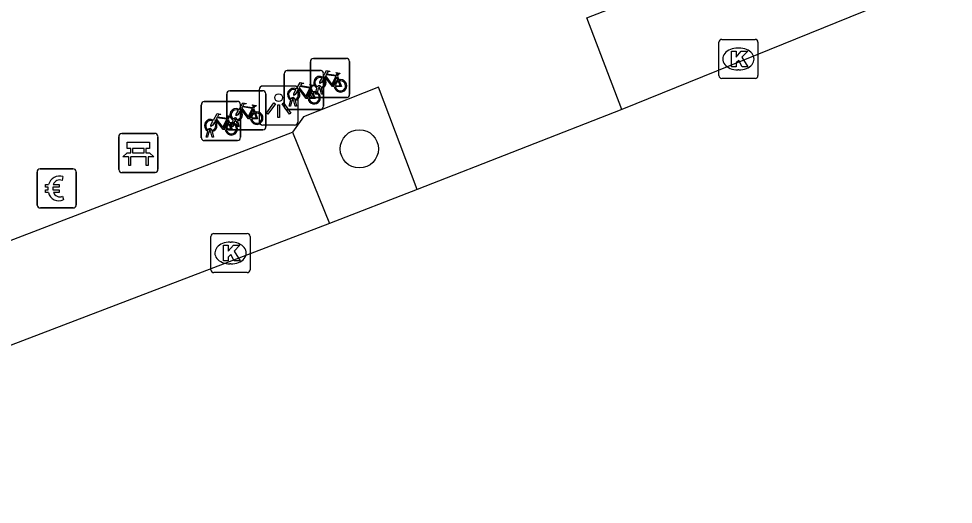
# Model space of a CAD drawing. Extents: x 159265 to 160143, y 383413 to 384319.
# Drawn here: x 159636.98 to 159660.87, y 383565.07 to 383577.48 of the extents above; entities that cross this region are included whole.
import ezdxf

# ---------------------------------------------------------------- set-up
doc = ezdxf.new("R2010")
doc.units = 0
for name, color, linetype in [('IMGEO_Bank', 7, 'Continuous'), ('IMGEO_Betaalautomaat', 7, 'Continuous'), ('IMGEO_Boom', 7, 'Continuous'), ('IMGEO_Fietsenrek', 7, 'Continuous'), ('IMGEO_Kolk', 7, 'Continuous'), ('IMGEO_Lichtpunt', 7, 'Continuous'), ('IMGEO_Parkeervlak_open', 7, 'Continuous'), ('IMGEO_Rijbaan_lokaal_open', 7, 'Continuous'), ('IMGEO_Voetpad_open', 7, 'Continuous')]:
    doc.layers.add(name, color=color, linetype=linetype)

msp = doc.modelspace()

# ---------------------------------------------------------------- linework, layer by layer
at = {"layer": 'IMGEO_Bank'}
for p, q in [((159639.54, 383573.627), (159639.54, 383574.468)), ((159639.54, 383574.468), (159639.54, 383573.627)), ((159639.615, 383574.552), (159640.456, 383574.552)), ((159640.456, 383574.552), (159639.615, 383574.552)), ((159640.54, 383574.477), (159640.54, 383573.636)), ((159640.54, 383573.636), (159640.54, 383574.477)), ((159639.849, 383574.058), (159639.849, 383574.164)), ((159639.893, 383574.164), (159639.893, 383574.058)), ((159640.181, 383574.17), (159639.899, 383574.17)), ((159640.187, 383574.058), (159640.187, 383574.164)), ((159640.231, 383574.164), (159640.231, 383574.058)), ((159640.237, 383573.95), (159639.844, 383573.95)), ((159639.899, 383574.052), (159640.181, 383574.052)), ((159640.465, 383573.552), (159639.624, 383573.552)), ((159639.624, 383573.552), (159640.465, 383573.552))]:
    msp.add_line(p, q, dxfattribs=at)
for points in [[(159639.843, 383574.17), (159639.757, 383574.17), (159639.757, 383574.331), (159640.32, 383574.331), (159640.32, 383574.17), (159640.237, 383574.17)], [(159639.787, 383573.95), (159639.645, 383573.95), (159639.757, 383574.052), (159639.843, 383574.052)], [(159639.837, 383573.943), (159639.837, 383573.736), (159639.794, 383573.736), (159639.794, 383573.943)], [(159640.237, 383574.052), (159640.32, 383574.052), (159640.432, 383573.95), (159640.293, 383573.95)], [(159640.287, 383573.943), (159640.287, 383573.736), (159640.243, 383573.736), (159640.243, 383573.943)]]:
    msp.add_lwpolyline(points, dxfattribs=at)
for centre, radius, start, end in [((159639.618, 383574.474), 0.0779, 92.4484, 184.2845), ((159639.618, 383574.474), 0.0779, 92.4484, 184.2845), ((159640.462, 383574.474), 0.0779, 2.4484, 94.2845), ((159640.462, 383574.474), 0.0779, 2.4484, 94.2845), ((159639.842, 383574.163), 0.00671, 2.8957, 87.1043), ((159639.899, 383574.163), 0.00671, 92.8957, 177.1043), ((159640.181, 383574.163), 0.00671, 2.8957, 87.1043), ((159640.238, 383574.163), 0.00671, 92.8957, 177.1043), ((159639.787, 383573.943), 0.00671, 2.8957, 87.1043), ((159639.844, 383573.943), 0.00671, 92.8957, 177.1043), ((159639.842, 383574.059), 0.00671, 272.8957, 357.1043), ((159639.899, 383574.059), 0.00671, 182.8957, 267.1043), ((159640.181, 383574.059), 0.00671, 272.8957, 357.1043), ((159640.238, 383574.059), 0.00671, 182.8957, 267.1043), ((159640.236, 383573.943), 0.00671, 2.8957, 87.1043), ((159640.293, 383573.943), 0.00671, 92.8957, 177.1043), ((159639.618, 383573.63), 0.0779, 182.4484, 274.2845), ((159639.618, 383573.63), 0.0779, 182.4484, 274.2845), ((159640.462, 383573.63), 0.0779, 272.4484, 4.2845), ((159640.462, 383573.63), 0.0779, 272.4484, 4.2845)]:
    msp.add_arc(centre, radius, start, end, dxfattribs=at)
at = {"layer": 'IMGEO_Betaalautomaat'}
for p, q in [((159637.451, 383572.721), (159637.451, 383573.562)), ((159637.451, 383573.562), (159637.451, 383572.721)), ((159637.526, 383573.645), (159638.367, 383573.645)), ((159638.367, 383573.645), (159637.526, 383573.645)), ((159638.113, 383573.45), (159638.096, 383573.35)), ((159638.45, 383573.571), (159638.45, 383572.73)), ((159638.45, 383572.73), (159638.45, 383573.571)), ((159637.734, 383573.109), (159637.734, 383573.177)), ((159637.855, 383573.177), (159637.855, 383573.109)), ((159638.1, 383572.944), (159638.122, 383572.857)), ((159638.376, 383572.646), (159637.535, 383572.646)), ((159637.535, 383572.646), (159638.376, 383572.646))]:
    msp.add_line(p, q, dxfattribs=at)
for points in [[(159637.734, 383573.177), (159637.665, 383573.177), (159637.665, 383573.246), (159637.744, 383573.246)], [(159637.866, 383573.246), (159638.013, 383573.246), (159638.013, 383573.177), (159637.855, 383573.177)], [(159637.739, 383573.04), (159637.665, 383573.04), (159637.665, 383573.109), (159637.734, 383573.109)], [(159637.855, 383573.109), (159638.013, 383573.109), (159638.013, 383573.04), (159637.869, 383573.04)]]:
    msp.add_lwpolyline(points, dxfattribs=at)
for centre, radius, start, end in [((159637.529, 383573.568), 0.0779, 92.4484, 184.2845), ((159637.529, 383573.568), 0.0779, 92.4484, 184.2845), ((159638.027, 383573.17), 0.293, 73.014, 165.0139), ((159638.373, 383573.568), 0.0779, 2.4484, 94.2845), ((159638.373, 383573.568), 0.0779, 2.4484, 94.2845), ((159638.033, 383573.183), 0.179, 69.3236, 159.5683), ((159638, 383573.095), 0.267, 191.8096, 297.0389), ((159638.033, 383573.11), 0.179, 202.7625, 291.8693), ((159637.529, 383572.724), 0.0779, 182.4484, 274.2845), ((159637.529, 383572.724), 0.0779, 182.4484, 274.2845), ((159638.373, 383572.724), 0.0779, 272.4484, 4.2845), ((159638.373, 383572.724), 0.0779, 272.4484, 4.2845)]:
    msp.add_arc(centre, radius, start, end, dxfattribs=at)
at = {"layer": 'IMGEO_Boom'}
msp.add_circle((159645.687, 383574.157), 0.489, dxfattribs=at)
at = {"layer": 'IMGEO_Fietsenrek'}
for p, q in [((159644.439, 383575.542), (159644.439, 383576.383)), ((159644.439, 383576.383), (159644.439, 383575.542)), ((159644.514, 383576.467), (159645.355, 383576.467)), ((159645.355, 383576.467), (159644.514, 383576.467)), ((159645.439, 383576.392), (159645.439, 383575.551)), ((159645.439, 383575.551), (159645.439, 383576.392)), ((159643.769, 383575.237), (159643.769, 383576.078)), ((159643.769, 383576.078), (159643.769, 383575.237)), ((159643.844, 383576.162), (159644.685, 383576.162)), ((159644.685, 383576.162), (159643.844, 383576.162)), ((159644.769, 383576.087), (159644.769, 383575.246)), ((159644.769, 383575.246), (159644.769, 383576.087)), ((159645.126, 383576.016), (159645.162, 383575.921)), ((159642.374, 383575.641), (159643.215, 383575.641)), ((159643.215, 383575.641), (159642.374, 383575.641)), ((159643.299, 383575.566), (159643.299, 383574.725)), ((159643.299, 383574.725), (159643.299, 383575.566)), ((159644.456, 383575.711), (159644.492, 383575.616)), ((159644.566, 383575.551), (159644.605, 383575.711)), ((159644.635, 383575.699), (159644.6, 383575.551)), ((159644.677, 383575.723), (159644.676, 383575.727)), ((159644.718, 383575.551), (159644.684, 383575.693)), ((159644.708, 383575.734), (159644.709, 383575.727)), ((159644.716, 383575.697), (159644.751, 383575.551)), ((159641.724, 383575.368), (159642.565, 383575.368)), ((159642.565, 383575.368), (159641.724, 383575.368)), ((159642.299, 383574.716), (159642.299, 383575.557)), ((159642.299, 383575.557), (159642.299, 383574.716)), ((159643.896, 383575.246), (159643.935, 383575.406)), ((159643.965, 383575.394), (159643.93, 383575.246)), ((159644.007, 383575.418), (159644.006, 383575.422)), ((159644.048, 383575.246), (159644.014, 383575.388)), ((159644.038, 383575.429), (159644.039, 383575.422)), ((159644.046, 383575.392), (159644.081, 383575.246)), ((159645.364, 383575.467), (159644.523, 383575.467)), ((159644.523, 383575.467), (159645.364, 383575.467)), ((159644.6, 383575.551), (159644.566, 383575.551)), ((159644.751, 383575.551), (159644.718, 383575.551)), ((159641.649, 383574.443), (159641.649, 383575.284)), ((159641.649, 383575.284), (159641.649, 383574.443)), ((159642.649, 383575.293), (159642.649, 383574.452)), ((159642.649, 383574.452), (159642.649, 383575.293)), ((159642.986, 383575.19), (159643.022, 383575.095)), ((159644.694, 383575.162), (159643.853, 383575.162)), ((159643.853, 383575.162), (159644.694, 383575.162)), ((159643.93, 383575.246), (159643.896, 383575.246)), ((159644.081, 383575.246), (159644.048, 383575.246)), ((159642.336, 383574.917), (159642.372, 383574.822)), ((159642.426, 383574.725), (159642.465, 383574.885)), ((159642.495, 383574.873), (159642.46, 383574.725)), ((159642.537, 383574.897), (159642.536, 383574.901)), ((159642.578, 383574.725), (159642.544, 383574.867)), ((159642.568, 383574.908), (159642.569, 383574.901)), ((159642.576, 383574.871), (159642.611, 383574.725)), ((159641.776, 383574.452), (159641.815, 383574.612)), ((159641.887, 383574.624), (159641.886, 383574.628)), ((159641.918, 383574.635), (159641.919, 383574.628)), ((159643.224, 383574.641), (159642.383, 383574.641)), ((159642.383, 383574.641), (159643.224, 383574.641)), ((159642.46, 383574.725), (159642.426, 383574.725)), ((159642.611, 383574.725), (159642.578, 383574.725)), ((159642.574, 383574.368), (159641.733, 383574.368)), ((159641.733, 383574.368), (159642.574, 383574.368)), ((159641.81, 383574.452), (159641.776, 383574.452)), ((159641.845, 383574.6), (159641.81, 383574.452)), ((159641.928, 383574.452), (159641.894, 383574.594)), ((159641.926, 383574.598), (159641.961, 383574.452)), ((159641.961, 383574.452), (159641.928, 383574.452))]:
    msp.add_line(p, q, dxfattribs=at)
for points in [[(159644.752, 383575.993), (159644.847, 383576.157), (159644.933, 383576.143), (159644.935, 383576.134), (159644.879, 383576.123), (159644.852, 383576.078), (159645.108, 383576.037)], [(159645.095, 383576.012), (159644.838, 383576.053), (159644.821, 383576.024), (159644.988, 383575.804), (159645.095, 383576.012)], [(159645.108, 383576.037), (159645.133, 383576.086), (159645.127, 383576.09), (159645.104, 383576.094), (159645.092, 383576.101), (159645.091, 383576.104), (159645.093, 383576.109), (159645.188, 383576.094), (159645.19, 383576.084), (159645.18, 383576.071), (159645.168, 383576.065), (159645.154, 383576.071), (159645.126, 383576.016)], [(159644.082, 383575.688), (159644.177, 383575.852), (159644.263, 383575.838), (159644.265, 383575.829), (159644.209, 383575.818), (159644.182, 383575.773), (159644.438, 383575.732)], [(159644.438, 383575.732), (159644.463, 383575.781), (159644.457, 383575.785), (159644.434, 383575.789), (159644.422, 383575.796), (159644.421, 383575.799), (159644.423, 383575.804), (159644.518, 383575.789), (159644.52, 383575.779), (159644.51, 383575.766), (159644.498, 383575.76), (159644.484, 383575.766), (159644.456, 383575.711)], [(159644.773, 383575.941), (159644.721, 383575.851), (159644.681, 383575.826), (159644.682, 383575.873), (159644.737, 383575.967)], [(159645.048, 383575.749), (159644.998, 383575.749), (159644.807, 383576), (159644.788, 383575.968)], [(159645.143, 383575.914), (159645.113, 383575.991), (159645.004, 383575.773), (159645.047, 383575.773)], [(159645.077, 383575.773), (159645.197, 383575.772), (159645.153, 383575.886)], [(159645.173, 383575.893), (159645.228, 383575.748), (159645.078, 383575.748)], [(159644.103, 383575.636), (159644.051, 383575.546), (159644.011, 383575.521), (159644.012, 383575.568), (159644.067, 383575.662)], [(159644.378, 383575.444), (159644.328, 383575.444), (159644.137, 383575.695), (159644.118, 383575.663)], [(159644.425, 383575.707), (159644.168, 383575.748), (159644.151, 383575.719), (159644.318, 383575.499), (159644.425, 383575.707)], [(159644.473, 383575.609), (159644.443, 383575.686), (159644.334, 383575.468), (159644.377, 383575.468)], [(159644.407, 383575.468), (159644.527, 383575.467), (159644.483, 383575.581)], [(159644.503, 383575.588), (159644.558, 383575.443), (159644.408, 383575.443)], [(159642.612, 383575.167), (159642.707, 383575.331), (159642.793, 383575.317), (159642.795, 383575.308), (159642.739, 383575.297), (159642.712, 383575.252), (159642.968, 383575.211)], [(159642.633, 383575.115), (159642.581, 383575.025), (159642.541, 383575), (159642.542, 383575.047), (159642.597, 383575.141)], [(159642.908, 383574.923), (159642.858, 383574.923), (159642.667, 383575.174), (159642.648, 383575.142)], [(159642.955, 383575.186), (159642.698, 383575.227), (159642.681, 383575.198), (159642.848, 383574.978), (159642.955, 383575.186)], [(159643.003, 383575.088), (159642.973, 383575.165), (159642.864, 383574.947), (159642.907, 383574.947)], [(159642.968, 383575.211), (159642.993, 383575.26), (159642.987, 383575.264), (159642.964, 383575.268), (159642.952, 383575.275), (159642.951, 383575.278), (159642.953, 383575.283), (159643.048, 383575.268), (159643.05, 383575.258), (159643.04, 383575.245), (159643.028, 383575.239), (159643.014, 383575.245), (159642.986, 383575.19)], [(159641.983, 383574.842), (159641.931, 383574.752), (159641.891, 383574.727), (159641.892, 383574.774), (159641.947, 383574.868)], [(159641.962, 383574.894), (159642.057, 383575.058), (159642.143, 383575.044), (159642.145, 383575.035), (159642.089, 383575.024), (159642.062, 383574.979), (159642.318, 383574.938)], [(159642.258, 383574.65), (159642.208, 383574.65), (159642.017, 383574.901), (159641.998, 383574.869)], [(159642.305, 383574.913), (159642.048, 383574.954), (159642.031, 383574.925), (159642.198, 383574.705), (159642.305, 383574.913)], [(159642.353, 383574.815), (159642.323, 383574.892), (159642.214, 383574.674), (159642.257, 383574.674)], [(159642.318, 383574.938), (159642.343, 383574.987), (159642.337, 383574.991), (159642.314, 383574.995), (159642.302, 383575.002), (159642.301, 383575.005), (159642.303, 383575.01), (159642.398, 383574.995), (159642.4, 383574.985), (159642.39, 383574.972), (159642.378, 383574.966), (159642.364, 383574.972), (159642.336, 383574.917)], [(159642.937, 383574.947), (159643.057, 383574.946), (159643.013, 383575.06)], [(159643.033, 383575.067), (159643.088, 383574.922), (159642.938, 383574.922)], [(159642.287, 383574.674), (159642.407, 383574.673), (159642.363, 383574.787)], [(159642.383, 383574.794), (159642.438, 383574.649), (159642.288, 383574.649)]]:
    msp.add_lwpolyline(points, dxfattribs=at)
for centre, radius, start, end in [((159644.517, 383576.389), 0.0779, 92.4484, 184.2845), ((159644.517, 383576.389), 0.0779, 92.4484, 184.2845), ((159645.361, 383576.389), 0.0779, 2.4484, 94.2845), ((159645.361, 383576.389), 0.0779, 2.4484, 94.2845), ((159643.847, 383576.084), 0.0779, 92.4484, 184.2845), ((159643.847, 383576.084), 0.0779, 92.4484, 184.2845), ((159644.691, 383576.084), 0.0779, 2.4484, 94.2845), ((159644.691, 383576.084), 0.0779, 2.4484, 94.2845), ((159644.679, 383575.852), 0.159, 62.6766, 242.1369), ((159644.679, 383575.852), 0.129, 63.3192, 238.903), ((159644.679, 383575.852), 0.129, 283.6043, 43.4302), ((159644.679, 383575.852), 0.159, 283.5766, 46.6042), ((159645.206, 383575.768), 0.159, 113.3408, 178.3217), ((159645.206, 383575.768), 0.159, 187.0065, 105.7708), ((159645.206, 383575.768), 0.129, 113.923, 177.9556), ((159645.206, 383575.768), 0.129, 188.6715, 104.5883), ((159642.377, 383575.563), 0.0779, 92.4484, 184.2845), ((159642.377, 383575.563), 0.0779, 92.4484, 184.2845), ((159643.221, 383575.563), 0.0779, 2.4484, 94.2845), ((159643.221, 383575.563), 0.0779, 2.4484, 94.2845), ((159644.009, 383575.547), 0.159, 62.6766, 242.1369), ((159644.009, 383575.547), 0.129, 63.3192, 238.903), ((159644.009, 383575.547), 0.129, 283.6043, 43.4302), ((159644.009, 383575.547), 0.159, 283.5766, 46.6042), ((159644.536, 383575.463), 0.159, 113.3408, 178.3217), ((159644.536, 383575.463), 0.159, 187.0065, 105.7708), ((159644.536, 383575.463), 0.129, 113.923, 177.9556), ((159644.536, 383575.463), 0.129, 188.6715, 104.5883), ((159644.659, 383575.723), 0.0499, 12.8025, 158.6934), ((159644.679, 383575.852), 0.159, 253.9967, 271.7867), ((159644.659, 383575.723), 0.0174, 12.8025, 163.4502), ((159644.679, 383575.852), 0.129, 253.415, 269.0204), ((159641.727, 383575.29), 0.0779, 92.4484, 184.2845), ((159641.727, 383575.29), 0.0779, 92.4484, 184.2845), ((159642.571, 383575.29), 0.0779, 2.4484, 94.2845), ((159642.571, 383575.29), 0.0779, 2.4484, 94.2845), ((159643.989, 383575.418), 0.0499, 12.8025, 158.6934), ((159644.009, 383575.547), 0.159, 253.9967, 271.7867), ((159643.989, 383575.418), 0.0174, 12.8025, 163.4502), ((159644.009, 383575.547), 0.129, 253.415, 269.0204), ((159644.517, 383575.545), 0.0779, 182.4484, 274.2845), ((159644.517, 383575.545), 0.0779, 182.4484, 274.2845), ((159645.361, 383575.545), 0.0779, 272.4484, 4.2845), ((159645.361, 383575.545), 0.0779, 272.4484, 4.2845), ((159642.539, 383575.026), 0.159, 62.6766, 242.1369), ((159642.539, 383575.026), 0.129, 63.3192, 238.903), ((159642.539, 383575.026), 0.129, 283.6043, 43.4302), ((159642.539, 383575.026), 0.159, 283.5766, 46.6042), ((159643.066, 383574.942), 0.159, 113.3408, 178.3217), ((159643.066, 383574.942), 0.159, 187.0065, 105.7708), ((159643.847, 383575.24), 0.0779, 182.4484, 274.2845), ((159643.847, 383575.24), 0.0779, 182.4484, 274.2845), ((159644.691, 383575.24), 0.0779, 272.4484, 4.2845), ((159644.691, 383575.24), 0.0779, 272.4484, 4.2845), ((159641.889, 383574.753), 0.159, 62.6766, 242.1369), ((159641.889, 383574.753), 0.129, 63.3192, 238.903), ((159641.889, 383574.753), 0.159, 283.5766, 46.6042), ((159642.519, 383574.897), 0.0499, 12.8025, 158.6934), ((159642.539, 383575.026), 0.159, 253.9967, 271.7867), ((159642.519, 383574.897), 0.0174, 12.8025, 163.4502), ((159642.539, 383575.026), 0.129, 253.415, 269.0204), ((159643.066, 383574.942), 0.129, 113.923, 177.9556), ((159643.066, 383574.942), 0.129, 188.6715, 104.5883), ((159641.869, 383574.624), 0.0499, 12.8025, 158.6934), ((159641.869, 383574.624), 0.0174, 12.8025, 163.4502), ((159641.889, 383574.753), 0.129, 253.415, 269.0204), ((159641.889, 383574.753), 0.129, 283.6043, 43.4302), ((159642.416, 383574.669), 0.159, 113.3408, 178.3217), ((159642.416, 383574.669), 0.159, 187.0065, 105.7708), ((159642.416, 383574.669), 0.129, 113.923, 177.9556), ((159642.416, 383574.669), 0.129, 188.6715, 104.5883), ((159642.377, 383574.719), 0.0779, 182.4484, 274.2845), ((159642.377, 383574.719), 0.0779, 182.4484, 274.2845), ((159643.221, 383574.719), 0.0779, 272.4484, 4.2845), ((159643.221, 383574.719), 0.0779, 272.4484, 4.2845), ((159641.727, 383574.446), 0.0779, 182.4484, 274.2845), ((159641.727, 383574.446), 0.0779, 182.4484, 274.2845), ((159641.889, 383574.753), 0.159, 253.9967, 271.7867), ((159642.571, 383574.446), 0.0779, 272.4484, 4.2845), ((159642.571, 383574.446), 0.0779, 272.4484, 4.2845)]:
    msp.add_arc(centre, radius, start, end, dxfattribs=at)
at = {"layer": 'IMGEO_Kolk'}
for p, q in [((159654.876, 383576.029), (159654.876, 383576.881)), ((159654.951, 383576.955), (159655.803, 383576.955)), ((159655.877, 383576.881), (159655.877, 383576.029)), ((159655.364, 383576.735), (159655.389, 383576.735)), ((159655.387, 383576.175), (159655.362, 383576.175)), ((159655.803, 383575.955), (159654.951, 383575.955)), ((159641.97, 383571.995), (159642.822, 383571.995)), ((159641.895, 383571.069), (159641.895, 383571.921)), ((159642.383, 383571.775), (159642.408, 383571.775)), ((159642.896, 383571.921), (159642.896, 383571.069)), ((159642.406, 383571.215), (159642.381, 383571.215)), ((159642.822, 383570.995), (159641.97, 383570.995))]:
    msp.add_line(p, q, dxfattribs=at)
for points in [[(159654.876, 383576.029), (159654.876, 383576.881)], [(159654.951, 383576.955), (159655.803, 383576.955)], [(159655.877, 383576.881), (159655.877, 383576.029)], [(159655.197, 383576.655), (159655.32, 383576.655), (159655.32, 383576.504), (159655.45, 383576.655), (159655.614, 383576.655), (159655.468, 383576.504), (159655.621, 383576.255), (159655.469, 383576.255), (159655.384, 383576.419), (159655.32, 383576.352), (159655.32, 383576.255), (159655.197, 383576.255), (159655.197, 383576.655)], [(159655.803, 383575.955), (159654.951, 383575.955)], [(159641.97, 383571.995), (159642.822, 383571.995)], [(159641.895, 383571.069), (159641.895, 383571.921)], [(159642.896, 383571.921), (159642.896, 383571.069)], [(159642.216, 383571.695), (159642.339, 383571.695), (159642.339, 383571.544), (159642.469, 383571.695), (159642.633, 383571.695), (159642.487, 383571.544), (159642.64, 383571.295), (159642.488, 383571.295), (159642.403, 383571.459), (159642.339, 383571.392), (159642.339, 383571.295), (159642.216, 383571.295), (159642.216, 383571.695)], [(159642.822, 383570.995), (159641.97, 383570.995)]]:
    msp.add_lwpolyline(points, dxfattribs=at)
for centre, start, end in [((159654.953, 383576.879), 91.552, 178.448), ((159654.953, 383576.879), 91.552, 178.448), ((159655.801, 383576.879), 1.552, 88.448), ((159655.801, 383576.879), 1.552, 88.448), ((159654.953, 383576.031), 181.552, 268.448), ((159654.953, 383576.031), 181.552, 268.448), ((159655.801, 383576.031), 271.552, 358.448), ((159655.801, 383576.031), 271.552, 358.448), ((159641.972, 383571.919), 91.552, 178.448), ((159641.972, 383571.919), 91.552, 178.448), ((159642.82, 383571.919), 1.552, 88.448), ((159642.82, 383571.919), 1.552, 88.448), ((159641.972, 383571.071), 181.552, 268.448), ((159641.972, 383571.071), 181.552, 268.448), ((159642.82, 383571.071), 271.552, 358.448), ((159642.82, 383571.071), 271.552, 358.448)]:
    msp.add_arc(centre, 0.0765, start, end, dxfattribs=at)
for centre, major_axis, ratio, start_param, end_param in [((159655.363, 383576.455), (-0.387, 0.002), 0.722429, 4.712389, 7.853982), ((159655.388, 383576.455), (-0.39, 0.002), 0.717154, 1.570796, 4.712389), ((159642.382, 383571.495), (-0.387, 0.002), 0.722429, 4.712389, 7.853982), ((159642.407, 383571.495), (-0.39, 0.002), 0.717154, 1.570796, 4.712389)]:
    msp.add_ellipse(centre, major_axis=major_axis, ratio=ratio, start_param=start_param, end_param=end_param, dxfattribs=at)
at = {"layer": 'IMGEO_Lichtpunt'}
for p, q in [((159643.128, 383575.668), (159643.128, 383574.861)), ((159643.128, 383575.668), (159643.128, 383574.861)), ((159644.03, 383575.763), (159643.222, 383575.763)), ((159644.03, 383575.763), (159643.222, 383575.763)), ((159644.124, 383574.861), (159644.124, 383575.668)), ((159644.124, 383574.861), (159644.124, 383575.668)), ((159643.222, 383574.767), (159644.03, 383574.767)), ((159643.222, 383574.767), (159644.03, 383574.767))]:
    msp.add_line(p, q, dxfattribs=at)
for points in [[(159643.502, 383575.332), (159643.541, 383575.304), (159643.353, 383575.042), (159643.315, 383575.069), (159643.502, 383575.332)], [(159643.714, 383575.304), (159643.752, 383575.331), (159643.939, 383575.069), (159643.9, 383575.041), (159643.714, 383575.304)], [(159643.604, 383575.284), (159643.651, 383575.284), (159643.651, 383574.962), (159643.604, 383574.962), (159643.604, 383575.284)]]:
    msp.add_lwpolyline(points, dxfattribs=at)
msp.add_circle((159643.627, 383575.466), 0.0994, dxfattribs=at)
for centre, start, end in [((159643.222, 383575.668), 90, 180), ((159643.222, 383575.668), 90, 180), ((159644.03, 383575.668), 0, 90), ((159644.03, 383575.668), 0, 90), ((159643.222, 383574.861), 180, 270), ((159643.222, 383574.861), 180, 270), ((159644.03, 383574.861), 270, 0), ((159644.03, 383574.861), 270, 360)]:
    msp.add_arc(centre, 0.0946, start, end, dxfattribs=at)
at = {"layer": 'IMGEO_Parkeervlak_open'}
msp.add_lwpolyline([(159643.978, 383574.584), (159644.929, 383572.251)], dxfattribs=at)
at = {"layer": 'IMGEO_Rijbaan_lokaal_open'}
for points in [[(159685.268, 383587.533), (159672.557, 383583.21), (159668.175, 383581.564), (159652.397, 383575.16)], [(159652.397, 383575.16), (159647.162, 383573.121)], [(159647.162, 383573.121), (159644.929, 383572.251)], [(159644.929, 383572.251), (159626.149, 383565.073)]]:
    msp.add_lwpolyline(points, dxfattribs=at)
at = {"layer": 'IMGEO_Voetpad_open'}
for points in [[(159652.397, 383575.16), (159651.502, 383577.502), (159666.893, 383583.474), (159674.95, 383586.441), (159681.595, 383588.788)], [(159647.162, 383573.121), (159646.175, 383575.731), (159644.258, 383574.979), (159643.978, 383574.584)], [(159626.149, 383565.073), (159625.245, 383567.397), (159643.978, 383574.584)]]:
    msp.add_lwpolyline(points, dxfattribs=at)

doc.saveas('drawing.dxf')
